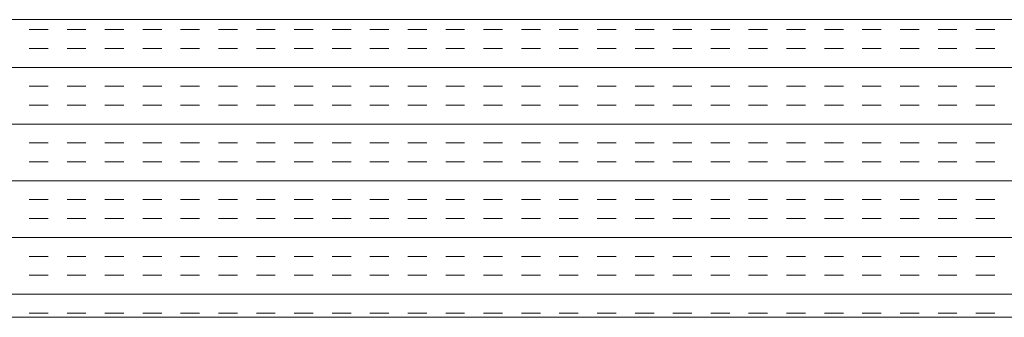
# Model space of a CAD drawing. Extents: x 3940905 to 4145695, y 925352 to 1109797.
# Tile 829 of 1056: x 4041040 to 4041206, y 1100602 to 1100652. Entities that reach past the tile are written whole.
import ezdxf

# ---------------------------------------------------------------- set-up
doc = ezdxf.new("R2010")
doc.units = 0
doc.header["$LTSCALE"] = 750
doc.header["$MEASUREMENT"] = 0
doc.layers.add('CKD Equipments', color=252, linetype='CONTINUOUS', lineweight=0)

msp = doc.modelspace()

# ---------------------------------------------------------------- linework, layer by layer
at = {"layer": 'CKD Equipments'}
for p, q in [((4041342.42, 1100651.64, -7.61), (4040524.42, 1100651.64, -7.61)), ((4041292.42, 1100601.64, -7.61), (4040574.42, 1100601.64, -7.61))]:
    msp.add_line(p, q, dxfattribs=at)
at = {"layer": 'CKD Equipments', "color": 4, "linetype": 'Continuous'}
for p, q in [((4041045.25, 1100649.98, -7.61), (4041042.07, 1100649.98, -7.61)), ((4041051.6, 1100649.98, -7.61), (4041048.42, 1100649.98, -7.61)), ((4041057.95, 1100649.98, -7.61), (4041054.77, 1100649.98, -7.61)), ((4041064.3, 1100649.98, -7.61), (4041061.12, 1100649.98, -7.61)), ((4041070.65, 1100649.98, -7.61), (4041067.47, 1100649.98, -7.61)), ((4041077, 1100649.98, -7.61), (4041073.82, 1100649.98, -7.61)), ((4041083.35, 1100649.98, -7.61), (4041080.17, 1100649.98, -7.61)), ((4041089.7, 1100649.98, -7.61), (4041086.52, 1100649.98, -7.61)), ((4041096.05, 1100649.98, -7.61), (4041092.87, 1100649.98, -7.61)), ((4041102.4, 1100649.98, -7.61), (4041099.22, 1100649.98, -7.61)), ((4041108.75, 1100649.98, -7.61), (4041105.57, 1100649.98, -7.61)), ((4041115.1, 1100649.98, -7.61), (4041111.92, 1100649.98, -7.61)), ((4041121.45, 1100649.98, -7.61), (4041118.27, 1100649.98, -7.61)), ((4041127.8, 1100649.98, -7.61), (4041124.62, 1100649.98, -7.61)), ((4041134.15, 1100649.98, -7.61), (4041130.97, 1100649.98, -7.61)), ((4041140.5, 1100649.98, -7.61), (4041137.32, 1100649.98, -7.61)), ((4041146.85, 1100649.98, -7.61), (4041143.67, 1100649.98, -7.61)), ((4041153.2, 1100649.98, -7.61), (4041150.02, 1100649.98, -7.61)), ((4041159.55, 1100649.98, -7.61), (4041156.37, 1100649.98, -7.61)), ((4041165.9, 1100649.98, -7.61), (4041162.72, 1100649.98, -7.61)), ((4041172.25, 1100649.98, -7.61), (4041169.07, 1100649.98, -7.61)), ((4041178.6, 1100649.98, -7.61), (4041175.42, 1100649.98, -7.61)), ((4041184.95, 1100649.98, -7.61), (4041181.77, 1100649.98, -7.61)), ((4041191.3, 1100649.98, -7.61), (4041188.12, 1100649.98, -7.61)), ((4041197.65, 1100649.98, -7.61), (4041194.47, 1100649.98, -7.61)), ((4041204, 1100649.98, -7.61), (4041200.82, 1100649.98, -7.61)), ((4041045.25, 1100646.81, -7.61), (4041042.07, 1100646.81, -7.61)), ((4041051.6, 1100646.81, -7.61), (4041048.42, 1100646.81, -7.61)), ((4041057.95, 1100646.81, -7.61), (4041054.77, 1100646.81, -7.61)), ((4041064.3, 1100646.81, -7.61), (4041061.12, 1100646.81, -7.61)), ((4041070.65, 1100646.81, -7.61), (4041067.47, 1100646.81, -7.61)), ((4041077, 1100646.81, -7.61), (4041073.82, 1100646.81, -7.61)), ((4041083.35, 1100646.81, -7.61), (4041080.17, 1100646.81, -7.61)), ((4041089.7, 1100646.81, -7.61), (4041086.52, 1100646.81, -7.61)), ((4041096.05, 1100646.81, -7.61), (4041092.87, 1100646.81, -7.61)), ((4041102.4, 1100646.81, -7.61), (4041099.22, 1100646.81, -7.61)), ((4041108.75, 1100646.81, -7.61), (4041105.57, 1100646.81, -7.61)), ((4041115.1, 1100646.81, -7.61), (4041111.92, 1100646.81, -7.61)), ((4041121.45, 1100646.81, -7.61), (4041118.27, 1100646.81, -7.61)), ((4041127.8, 1100646.81, -7.61), (4041124.62, 1100646.81, -7.61)), ((4041134.15, 1100646.81, -7.61), (4041130.97, 1100646.81, -7.61)), ((4041140.5, 1100646.81, -7.61), (4041137.32, 1100646.81, -7.61)), ((4041146.85, 1100646.81, -7.61), (4041143.67, 1100646.81, -7.61)), ((4041153.2, 1100646.81, -7.61), (4041150.02, 1100646.81, -7.61)), ((4041159.55, 1100646.81, -7.61), (4041156.37, 1100646.81, -7.61)), ((4041165.9, 1100646.81, -7.61), (4041162.72, 1100646.81, -7.61)), ((4041172.25, 1100646.81, -7.61), (4041169.07, 1100646.81, -7.61)), ((4041178.6, 1100646.81, -7.61), (4041175.42, 1100646.81, -7.61)), ((4041184.95, 1100646.81, -7.61), (4041181.77, 1100646.81, -7.61)), ((4041191.3, 1100646.81, -7.61), (4041188.12, 1100646.81, -7.61)), ((4041197.65, 1100646.81, -7.61), (4041194.47, 1100646.81, -7.61)), ((4041204, 1100646.81, -7.61), (4041200.82, 1100646.81, -7.61)), ((4041342.42, 1100643.63, -7.61), (4040524.42, 1100643.63, -7.61)), ((4041045.25, 1100640.46, -7.61), (4041042.07, 1100640.46, -7.61)), ((4041051.6, 1100640.46, -7.61), (4041048.42, 1100640.46, -7.61)), ((4041057.95, 1100640.46, -7.61), (4041054.77, 1100640.46, -7.61)), ((4041064.3, 1100640.46, -7.61), (4041061.12, 1100640.46, -7.61)), ((4041070.65, 1100640.46, -7.61), (4041067.47, 1100640.46, -7.61)), ((4041077, 1100640.46, -7.61), (4041073.82, 1100640.46, -7.61)), ((4041083.35, 1100640.46, -7.61), (4041080.17, 1100640.46, -7.61)), ((4041089.7, 1100640.46, -7.61), (4041086.52, 1100640.46, -7.61)), ((4041096.05, 1100640.46, -7.61), (4041092.87, 1100640.46, -7.61)), ((4041102.4, 1100640.46, -7.61), (4041099.22, 1100640.46, -7.61)), ((4041108.75, 1100640.46, -7.61), (4041105.57, 1100640.46, -7.61)), ((4041115.1, 1100640.46, -7.61), (4041111.92, 1100640.46, -7.61)), ((4041121.45, 1100640.46, -7.61), (4041118.27, 1100640.46, -7.61)), ((4041127.8, 1100640.46, -7.61), (4041124.62, 1100640.46, -7.61)), ((4041134.15, 1100640.46, -7.61), (4041130.97, 1100640.46, -7.61)), ((4041140.5, 1100640.46, -7.61), (4041137.32, 1100640.46, -7.61)), ((4041146.85, 1100640.46, -7.61), (4041143.67, 1100640.46, -7.61)), ((4041153.2, 1100640.46, -7.61), (4041150.02, 1100640.46, -7.61)), ((4041159.55, 1100640.46, -7.61), (4041156.37, 1100640.46, -7.61)), ((4041165.9, 1100640.46, -7.61), (4041162.72, 1100640.46, -7.61)), ((4041172.25, 1100640.46, -7.61), (4041169.07, 1100640.46, -7.61)), ((4041178.6, 1100640.46, -7.61), (4041175.42, 1100640.46, -7.61)), ((4041184.95, 1100640.46, -7.61), (4041181.77, 1100640.46, -7.61)), ((4041191.3, 1100640.46, -7.61), (4041188.12, 1100640.46, -7.61)), ((4041197.65, 1100640.46, -7.61), (4041194.47, 1100640.46, -7.61)), ((4041204, 1100640.46, -7.61), (4041200.82, 1100640.46, -7.61)), ((4041045.25, 1100637.28, -7.61), (4041042.07, 1100637.28, -7.61)), ((4041051.6, 1100637.28, -7.61), (4041048.42, 1100637.28, -7.61)), ((4041057.95, 1100637.28, -7.61), (4041054.77, 1100637.28, -7.61)), ((4041064.3, 1100637.28, -7.61), (4041061.12, 1100637.28, -7.61)), ((4041070.65, 1100637.28, -7.61), (4041067.47, 1100637.28, -7.61)), ((4041077, 1100637.28, -7.61), (4041073.82, 1100637.28, -7.61)), ((4041083.35, 1100637.28, -7.61), (4041080.17, 1100637.28, -7.61)), ((4041089.7, 1100637.28, -7.61), (4041086.52, 1100637.28, -7.61)), ((4041096.05, 1100637.28, -7.61), (4041092.87, 1100637.28, -7.61)), ((4041102.4, 1100637.28, -7.61), (4041099.22, 1100637.28, -7.61)), ((4041108.75, 1100637.28, -7.61), (4041105.57, 1100637.28, -7.61)), ((4041115.1, 1100637.28, -7.61), (4041111.92, 1100637.28, -7.61)), ((4041121.45, 1100637.28, -7.61), (4041118.27, 1100637.28, -7.61)), ((4041127.8, 1100637.28, -7.61), (4041124.62, 1100637.28, -7.61)), ((4041134.15, 1100637.28, -7.61), (4041130.97, 1100637.28, -7.61)), ((4041140.5, 1100637.28, -7.61), (4041137.32, 1100637.28, -7.61)), ((4041146.85, 1100637.28, -7.61), (4041143.67, 1100637.28, -7.61)), ((4041153.2, 1100637.28, -7.61), (4041150.02, 1100637.28, -7.61)), ((4041159.55, 1100637.28, -7.61), (4041156.37, 1100637.28, -7.61)), ((4041165.9, 1100637.28, -7.61), (4041162.72, 1100637.28, -7.61)), ((4041172.25, 1100637.28, -7.61), (4041169.07, 1100637.28, -7.61)), ((4041178.6, 1100637.28, -7.61), (4041175.42, 1100637.28, -7.61)), ((4041184.95, 1100637.28, -7.61), (4041181.77, 1100637.28, -7.61)), ((4041191.3, 1100637.28, -7.61), (4041188.12, 1100637.28, -7.61)), ((4041197.65, 1100637.28, -7.61), (4041194.47, 1100637.28, -7.61)), ((4041204, 1100637.28, -7.61), (4041200.82, 1100637.28, -7.61)), ((4041342.42, 1100634.11, -7.61), (4040524.42, 1100634.11, -7.61)), ((4041045.25, 1100630.93, -7.61), (4041042.07, 1100630.93, -7.61)), ((4041051.6, 1100630.93, -7.61), (4041048.42, 1100630.93, -7.61)), ((4041057.95, 1100630.93, -7.61), (4041054.77, 1100630.93, -7.61)), ((4041064.3, 1100630.93, -7.61), (4041061.12, 1100630.93, -7.61)), ((4041070.65, 1100630.93, -7.61), (4041067.47, 1100630.93, -7.61)), ((4041077, 1100630.93, -7.61), (4041073.82, 1100630.93, -7.61)), ((4041083.35, 1100630.93, -7.61), (4041080.17, 1100630.93, -7.61)), ((4041089.7, 1100630.93, -7.61), (4041086.52, 1100630.93, -7.61)), ((4041096.05, 1100630.93, -7.61), (4041092.87, 1100630.93, -7.61)), ((4041102.4, 1100630.93, -7.61), (4041099.22, 1100630.93, -7.61)), ((4041108.75, 1100630.93, -7.61), (4041105.57, 1100630.93, -7.61)), ((4041115.1, 1100630.93, -7.61), (4041111.92, 1100630.93, -7.61)), ((4041121.45, 1100630.93, -7.61), (4041118.27, 1100630.93, -7.61)), ((4041127.8, 1100630.93, -7.61), (4041124.62, 1100630.93, -7.61)), ((4041134.15, 1100630.93, -7.61), (4041130.97, 1100630.93, -7.61)), ((4041140.5, 1100630.93, -7.61), (4041137.32, 1100630.93, -7.61)), ((4041146.85, 1100630.93, -7.61), (4041143.67, 1100630.93, -7.61)), ((4041153.2, 1100630.93, -7.61), (4041150.02, 1100630.93, -7.61)), ((4041159.55, 1100630.93, -7.61), (4041156.37, 1100630.93, -7.61)), ((4041165.9, 1100630.93, -7.61), (4041162.72, 1100630.93, -7.61)), ((4041172.25, 1100630.93, -7.61), (4041169.07, 1100630.93, -7.61)), ((4041178.6, 1100630.93, -7.61), (4041175.42, 1100630.93, -7.61)), ((4041184.95, 1100630.93, -7.61), (4041181.77, 1100630.93, -7.61)), ((4041191.3, 1100630.93, -7.61), (4041188.12, 1100630.93, -7.61)), ((4041197.65, 1100630.93, -7.61), (4041194.47, 1100630.93, -7.61)), ((4041204, 1100630.93, -7.61), (4041200.82, 1100630.93, -7.61)), ((4041045.25, 1100627.76, -7.61), (4041042.07, 1100627.76, -7.61)), ((4041051.6, 1100627.76, -7.61), (4041048.42, 1100627.76, -7.61)), ((4041057.95, 1100627.76, -7.61), (4041054.77, 1100627.76, -7.61)), ((4041064.3, 1100627.76, -7.61), (4041061.12, 1100627.76, -7.61)), ((4041070.65, 1100627.76, -7.61), (4041067.47, 1100627.76, -7.61)), ((4041077, 1100627.76, -7.61), (4041073.82, 1100627.76, -7.61)), ((4041083.35, 1100627.76, -7.61), (4041080.17, 1100627.76, -7.61)), ((4041089.7, 1100627.76, -7.61), (4041086.52, 1100627.76, -7.61)), ((4041096.05, 1100627.76, -7.61), (4041092.87, 1100627.76, -7.61)), ((4041102.4, 1100627.76, -7.61), (4041099.22, 1100627.76, -7.61)), ((4041108.75, 1100627.76, -7.61), (4041105.57, 1100627.76, -7.61)), ((4041115.1, 1100627.76, -7.61), (4041111.92, 1100627.76, -7.61)), ((4041121.45, 1100627.76, -7.61), (4041118.27, 1100627.76, -7.61)), ((4041127.8, 1100627.76, -7.61), (4041124.62, 1100627.76, -7.61)), ((4041134.15, 1100627.76, -7.61), (4041130.97, 1100627.76, -7.61)), ((4041140.5, 1100627.76, -7.61), (4041137.32, 1100627.76, -7.61)), ((4041146.85, 1100627.76, -7.61), (4041143.67, 1100627.76, -7.61)), ((4041153.2, 1100627.76, -7.61), (4041150.02, 1100627.76, -7.61)), ((4041159.55, 1100627.76, -7.61), (4041156.37, 1100627.76, -7.61)), ((4041165.9, 1100627.76, -7.61), (4041162.72, 1100627.76, -7.61)), ((4041172.25, 1100627.76, -7.61), (4041169.07, 1100627.76, -7.61)), ((4041178.6, 1100627.76, -7.61), (4041175.42, 1100627.76, -7.61)), ((4041184.95, 1100627.76, -7.61), (4041181.77, 1100627.76, -7.61)), ((4041191.3, 1100627.76, -7.61), (4041188.12, 1100627.76, -7.61)), ((4041197.65, 1100627.76, -7.61), (4041194.47, 1100627.76, -7.61)), ((4041204, 1100627.76, -7.61), (4041200.82, 1100627.76, -7.61)), ((4041342.42, 1100624.58, -7.61), (4040524.42, 1100624.58, -7.61)), ((4041045.25, 1100621.41, -7.61), (4041042.07, 1100621.41, -7.61)), ((4041051.6, 1100621.41, -7.61), (4041048.42, 1100621.41, -7.61)), ((4041057.95, 1100621.41, -7.61), (4041054.77, 1100621.41, -7.61)), ((4041064.3, 1100621.41, -7.61), (4041061.12, 1100621.41, -7.61)), ((4041070.65, 1100621.41, -7.61), (4041067.47, 1100621.41, -7.61)), ((4041077, 1100621.41, -7.61), (4041073.82, 1100621.41, -7.61)), ((4041083.35, 1100621.41, -7.61), (4041080.17, 1100621.41, -7.61)), ((4041089.7, 1100621.41, -7.61), (4041086.52, 1100621.41, -7.61)), ((4041096.05, 1100621.41, -7.61), (4041092.87, 1100621.41, -7.61)), ((4041102.4, 1100621.41, -7.61), (4041099.22, 1100621.41, -7.61)), ((4041108.75, 1100621.41, -7.61), (4041105.57, 1100621.41, -7.61)), ((4041115.1, 1100621.41, -7.61), (4041111.92, 1100621.41, -7.61)), ((4041121.45, 1100621.41, -7.61), (4041118.27, 1100621.41, -7.61)), ((4041127.8, 1100621.41, -7.61), (4041124.62, 1100621.41, -7.61)), ((4041134.15, 1100621.41, -7.61), (4041130.97, 1100621.41, -7.61)), ((4041140.5, 1100621.41, -7.61), (4041137.32, 1100621.41, -7.61)), ((4041146.85, 1100621.41, -7.61), (4041143.67, 1100621.41, -7.61)), ((4041153.2, 1100621.41, -7.61), (4041150.02, 1100621.41, -7.61)), ((4041159.55, 1100621.41, -7.61), (4041156.37, 1100621.41, -7.61)), ((4041165.9, 1100621.41, -7.61), (4041162.72, 1100621.41, -7.61)), ((4041172.25, 1100621.41, -7.61), (4041169.07, 1100621.41, -7.61)), ((4041178.6, 1100621.41, -7.61), (4041175.42, 1100621.41, -7.61)), ((4041184.95, 1100621.41, -7.61), (4041181.77, 1100621.41, -7.61)), ((4041191.3, 1100621.41, -7.61), (4041188.12, 1100621.41, -7.61)), ((4041197.65, 1100621.41, -7.61), (4041194.47, 1100621.41, -7.61)), ((4041204, 1100621.41, -7.61), (4041200.82, 1100621.41, -7.61)), ((4041045.25, 1100618.23, -7.61), (4041042.07, 1100618.23, -7.61)), ((4041051.6, 1100618.23, -7.61), (4041048.42, 1100618.23, -7.61)), ((4041057.95, 1100618.23, -7.61), (4041054.77, 1100618.23, -7.61)), ((4041064.3, 1100618.23, -7.61), (4041061.12, 1100618.23, -7.61)), ((4041070.65, 1100618.23, -7.61), (4041067.47, 1100618.23, -7.61)), ((4041077, 1100618.23, -7.61), (4041073.82, 1100618.23, -7.61)), ((4041083.35, 1100618.23, -7.61), (4041080.17, 1100618.23, -7.61)), ((4041089.7, 1100618.23, -7.61), (4041086.52, 1100618.23, -7.61)), ((4041096.05, 1100618.23, -7.61), (4041092.87, 1100618.23, -7.61)), ((4041102.4, 1100618.23, -7.61), (4041099.22, 1100618.23, -7.61)), ((4041108.75, 1100618.23, -7.61), (4041105.57, 1100618.23, -7.61)), ((4041115.1, 1100618.23, -7.61), (4041111.92, 1100618.23, -7.61)), ((4041121.45, 1100618.23, -7.61), (4041118.27, 1100618.23, -7.61)), ((4041127.8, 1100618.23, -7.61), (4041124.62, 1100618.23, -7.61)), ((4041134.15, 1100618.23, -7.61), (4041130.97, 1100618.23, -7.61)), ((4041140.5, 1100618.23, -7.61), (4041137.32, 1100618.23, -7.61)), ((4041146.85, 1100618.23, -7.61), (4041143.67, 1100618.23, -7.61)), ((4041153.2, 1100618.23, -7.61), (4041150.02, 1100618.23, -7.61)), ((4041159.55, 1100618.23, -7.61), (4041156.37, 1100618.23, -7.61)), ((4041165.9, 1100618.23, -7.61), (4041162.72, 1100618.23, -7.61)), ((4041172.25, 1100618.23, -7.61), (4041169.07, 1100618.23, -7.61)), ((4041178.6, 1100618.23, -7.61), (4041175.42, 1100618.23, -7.61)), ((4041184.95, 1100618.23, -7.61), (4041181.77, 1100618.23, -7.61)), ((4041191.3, 1100618.23, -7.61), (4041188.12, 1100618.23, -7.61)), ((4041197.65, 1100618.23, -7.61), (4041194.47, 1100618.23, -7.61)), ((4041204, 1100618.23, -7.61), (4041200.82, 1100618.23, -7.61)), ((4041342.42, 1100615.06, -7.61), (4040524.42, 1100615.06, -7.61)), ((4041045.25, 1100611.88, -7.61), (4041042.07, 1100611.88, -7.61)), ((4041051.6, 1100611.88, -7.61), (4041048.42, 1100611.88, -7.61)), ((4041057.95, 1100611.88, -7.61), (4041054.77, 1100611.88, -7.61)), ((4041064.3, 1100611.88, -7.61), (4041061.12, 1100611.88, -7.61)), ((4041070.65, 1100611.88, -7.61), (4041067.47, 1100611.88, -7.61)), ((4041077, 1100611.88, -7.61), (4041073.82, 1100611.88, -7.61)), ((4041083.35, 1100611.88, -7.61), (4041080.17, 1100611.88, -7.61)), ((4041089.7, 1100611.88, -7.61), (4041086.52, 1100611.88, -7.61)), ((4041096.05, 1100611.88, -7.61), (4041092.87, 1100611.88, -7.61)), ((4041102.4, 1100611.88, -7.61), (4041099.22, 1100611.88, -7.61)), ((4041108.75, 1100611.88, -7.61), (4041105.57, 1100611.88, -7.61)), ((4041115.1, 1100611.88, -7.61), (4041111.92, 1100611.88, -7.61)), ((4041121.45, 1100611.88, -7.61), (4041118.27, 1100611.88, -7.61)), ((4041127.8, 1100611.88, -7.61), (4041124.62, 1100611.88, -7.61)), ((4041134.15, 1100611.88, -7.61), (4041130.97, 1100611.88, -7.61)), ((4041140.5, 1100611.88, -7.61), (4041137.32, 1100611.88, -7.61)), ((4041146.85, 1100611.88, -7.61), (4041143.67, 1100611.88, -7.61)), ((4041153.2, 1100611.88, -7.61), (4041150.02, 1100611.88, -7.61)), ((4041159.55, 1100611.88, -7.61), (4041156.37, 1100611.88, -7.61)), ((4041165.9, 1100611.88, -7.61), (4041162.72, 1100611.88, -7.61)), ((4041172.25, 1100611.88, -7.61), (4041169.07, 1100611.88, -7.61)), ((4041178.6, 1100611.88, -7.61), (4041175.42, 1100611.88, -7.61)), ((4041184.95, 1100611.88, -7.61), (4041181.77, 1100611.88, -7.61)), ((4041191.3, 1100611.88, -7.61), (4041188.12, 1100611.88, -7.61)), ((4041197.65, 1100611.88, -7.61), (4041194.47, 1100611.88, -7.61)), ((4041204, 1100611.88, -7.61), (4041200.82, 1100611.88, -7.61)), ((4041045.25, 1100608.71, -7.61), (4041042.07, 1100608.71, -7.61)), ((4041051.6, 1100608.71, -7.61), (4041048.42, 1100608.71, -7.61)), ((4041057.95, 1100608.71, -7.61), (4041054.77, 1100608.71, -7.61)), ((4041064.3, 1100608.71, -7.61), (4041061.12, 1100608.71, -7.61)), ((4041070.65, 1100608.71, -7.61), (4041067.47, 1100608.71, -7.61)), ((4041077, 1100608.71, -7.61), (4041073.82, 1100608.71, -7.61)), ((4041083.35, 1100608.71, -7.61), (4041080.17, 1100608.71, -7.61)), ((4041089.7, 1100608.71, -7.61), (4041086.52, 1100608.71, -7.61)), ((4041096.05, 1100608.71, -7.61), (4041092.87, 1100608.71, -7.61)), ((4041102.4, 1100608.71, -7.61), (4041099.22, 1100608.71, -7.61)), ((4041108.75, 1100608.71, -7.61), (4041105.57, 1100608.71, -7.61)), ((4041115.1, 1100608.71, -7.61), (4041111.92, 1100608.71, -7.61)), ((4041121.45, 1100608.71, -7.61), (4041118.27, 1100608.71, -7.61)), ((4041127.8, 1100608.71, -7.61), (4041124.62, 1100608.71, -7.61)), ((4041134.15, 1100608.71, -7.61), (4041130.97, 1100608.71, -7.61)), ((4041140.5, 1100608.71, -7.61), (4041137.32, 1100608.71, -7.61)), ((4041146.85, 1100608.71, -7.61), (4041143.67, 1100608.71, -7.61)), ((4041153.2, 1100608.71, -7.61), (4041150.02, 1100608.71, -7.61)), ((4041159.55, 1100608.71, -7.61), (4041156.37, 1100608.71, -7.61)), ((4041165.9, 1100608.71, -7.61), (4041162.72, 1100608.71, -7.61)), ((4041172.25, 1100608.71, -7.61), (4041169.07, 1100608.71, -7.61)), ((4041178.6, 1100608.71, -7.61), (4041175.42, 1100608.71, -7.61)), ((4041184.95, 1100608.71, -7.61), (4041181.77, 1100608.71, -7.61)), ((4041191.3, 1100608.71, -7.61), (4041188.12, 1100608.71, -7.61)), ((4041197.65, 1100608.71, -7.61), (4041194.47, 1100608.71, -7.61)), ((4041204, 1100608.71, -7.61), (4041200.82, 1100608.71, -7.61)), ((4041342.42, 1100605.53, -7.61), (4040524.42, 1100605.53, -7.61)), ((4041045.25, 1100602.36, -7.61), (4041042.07, 1100602.36, -7.61)), ((4041051.6, 1100602.36, -7.61), (4041048.42, 1100602.36, -7.61)), ((4041057.95, 1100602.36, -7.61), (4041054.77, 1100602.36, -7.61)), ((4041064.3, 1100602.36, -7.61), (4041061.12, 1100602.36, -7.61)), ((4041070.65, 1100602.36, -7.61), (4041067.47, 1100602.36, -7.61)), ((4041077, 1100602.36, -7.61), (4041073.82, 1100602.36, -7.61)), ((4041083.35, 1100602.36, -7.61), (4041080.17, 1100602.36, -7.61)), ((4041089.7, 1100602.36, -7.61), (4041086.52, 1100602.36, -7.61)), ((4041096.05, 1100602.36, -7.61), (4041092.87, 1100602.36, -7.61)), ((4041102.4, 1100602.36, -7.61), (4041099.22, 1100602.36, -7.61)), ((4041108.75, 1100602.36, -7.61), (4041105.57, 1100602.36, -7.61)), ((4041115.1, 1100602.36, -7.61), (4041111.92, 1100602.36, -7.61)), ((4041121.45, 1100602.36, -7.61), (4041118.27, 1100602.36, -7.61)), ((4041127.8, 1100602.36, -7.61), (4041124.62, 1100602.36, -7.61)), ((4041134.15, 1100602.36, -7.61), (4041130.97, 1100602.36, -7.61)), ((4041140.5, 1100602.36, -7.61), (4041137.32, 1100602.36, -7.61)), ((4041146.85, 1100602.36, -7.61), (4041143.67, 1100602.36, -7.61)), ((4041153.2, 1100602.36, -7.61), (4041150.02, 1100602.36, -7.61)), ((4041159.55, 1100602.36, -7.61), (4041156.37, 1100602.36, -7.61)), ((4041165.9, 1100602.36, -7.61), (4041162.72, 1100602.36, -7.61)), ((4041172.25, 1100602.36, -7.61), (4041169.07, 1100602.36, -7.61)), ((4041178.6, 1100602.36, -7.61), (4041175.42, 1100602.36, -7.61)), ((4041184.95, 1100602.36, -7.61), (4041181.77, 1100602.36, -7.61)), ((4041191.3, 1100602.36, -7.61), (4041188.12, 1100602.36, -7.61)), ((4041197.65, 1100602.36, -7.61), (4041194.47, 1100602.36, -7.61)), ((4041204, 1100602.36, -7.61), (4041200.82, 1100602.36, -7.61))]:
    msp.add_line(p, q, dxfattribs=at)

doc.saveas('drawing.dxf')
